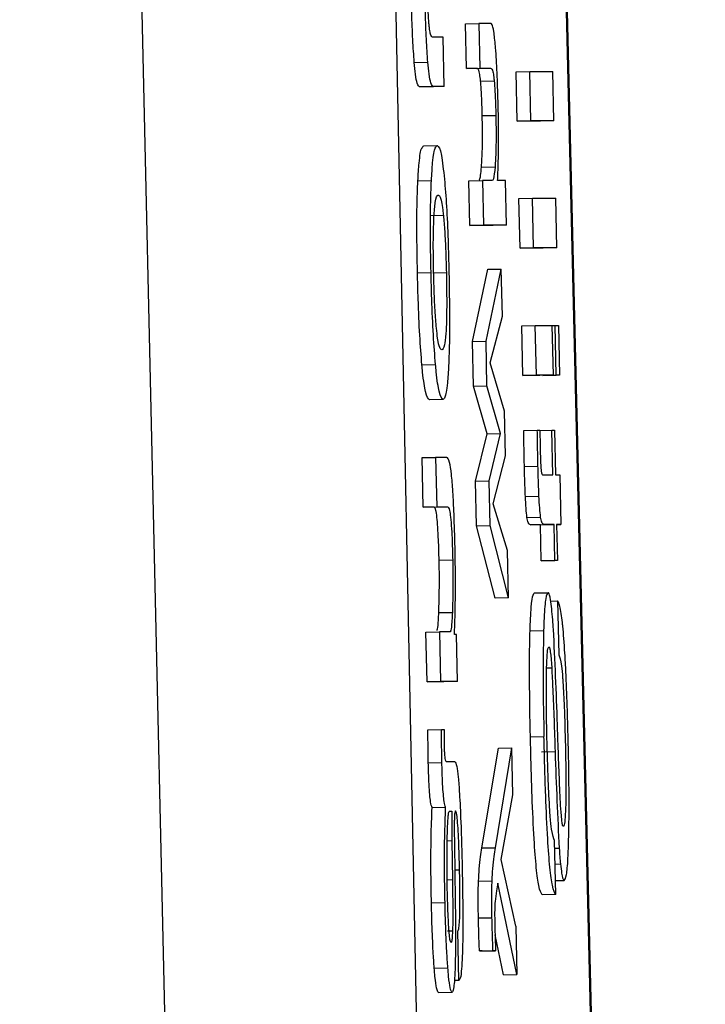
# Model space of a CAD drawing. Header units: inches. Extents: x 170 to 288, y 234 to 248.
# Tile 405 of 480: x 256.39484 to 256.40146, y 243.96044 to 243.96994. Entities that reach past the tile are written whole.
import ezdxf

# ---------------------------------------------------------------- set-up
doc = ezdxf.new("R2010")
doc.units = ezdxf.units.IN
doc.header["$LTSCALE"] = 0.25
doc.header["$MEASUREMENT"] = 0
doc.layers.add('STANDARD Z GUIDE MOTOR RH', color=7, linetype='Continuous')

msp = doc.modelspace()

# ---------------------------------------------------------------- linework, layer by layer
at = {"layer": 'STANDARD Z GUIDE MOTOR RH'}
for p, q in [((256.3972877, 243.9141631), (256.394841, 244.0222833)), ((256.3973944, 244.0222407), (256.3996175, 243.9141485)), ((256.3988731, 244.022257), (256.4014422, 243.9141547)), ((256.4014554, 243.9141489), (256.3988866, 244.022241)), ((256.399141, 243.9699032), (256.3992717, 243.9699061)), ((256.3991503, 243.9694722), (256.399141, 243.9699032)), ((256.3993885, 243.9699061), (256.3992717, 243.9699061)), ((256.3992717, 243.9699061), (256.3992814, 243.9694751)), ((256.3989269, 243.9697754), (256.3988221, 243.9697754)), ((256.3989376, 243.9692966), (256.3989269, 243.9697754)), ((256.3986475, 243.9695305), (256.3987783, 243.9695334)), ((256.3991503, 243.9694722), (256.3992814, 243.9694751)), ((256.3992523, 243.9694723), (256.3991503, 243.9694722)), ((256.3992523, 243.9694723), (256.3993834, 243.9694752)), ((256.3992814, 243.9694751), (256.3993834, 243.9694752)), ((256.3996303, 243.9694409), (256.3997614, 243.9694438)), ((256.399641, 243.9689621), (256.3996303, 243.9694409)), ((256.3997614, 243.9694438), (256.3999848, 243.9694439)), ((256.3997717, 243.968965), (256.3997614, 243.9694438)), ((256.3999955, 243.968965), (256.3999848, 243.9694439)), ((256.3987007, 243.9692936), (256.3988318, 243.9692965)), ((256.3988065, 243.9692936), (256.3987007, 243.9692936)), ((256.3989376, 243.9692966), (256.3988065, 243.9692936)), ((256.3989376, 243.9692966), (256.3988318, 243.9692965)), ((256.3992877, 243.9693505), (256.3994185, 243.9693534)), ((256.3993033, 243.9690166), (256.3994344, 243.9690195)), ((256.399641, 243.9689621), (256.3997717, 243.968965)), ((256.3998647, 243.9689621), (256.399641, 243.9689621)), ((256.3999955, 243.968965), (256.3997717, 243.968965)), ((256.3999955, 243.968965), (256.3998647, 243.9689621)), ((256.3987386, 243.968725), (256.3988697, 243.9687279)), ((256.3992965, 243.9685203), (256.3994273, 243.9685232)), ((256.3986823, 243.9683864), (256.3988131, 243.9683893)), ((256.3991744, 243.9683859), (256.3993055, 243.9683888)), ((256.3991841, 243.9679549), (256.3991744, 243.9683859)), ((256.3993055, 243.9683888), (256.3993149, 243.9679578)), ((256.3993972, 243.9683888), (256.3993055, 243.9683888)), ((256.3995293, 243.9683888), (256.3994517, 243.9683888)), ((256.3995386, 243.9679579), (256.3995293, 243.9683888)), ((256.3996575, 243.9682164), (256.3997883, 243.9682193)), ((256.399799, 243.9677404), (256.3997883, 243.9682193)), ((256.3997883, 243.9682193), (256.400012, 243.9682193)), ((256.4000227, 243.9677405), (256.400012, 243.9682193)), ((256.3996682, 243.9677375), (256.3996575, 243.9682164)), ((256.3989291, 243.968052), (256.3987984, 243.9680491)), ((256.3991841, 243.9679549), (256.3993149, 243.9679578)), ((256.3994079, 243.9679549), (256.3991841, 243.9679549)), ((256.3995386, 243.9679579), (256.3993149, 243.9679578)), ((256.3995386, 243.9679579), (256.3994079, 243.9679549)), ((256.3996682, 243.9677375), (256.399799, 243.9677404)), ((256.3998916, 243.9677376), (256.3996682, 243.9677375)), ((256.4000227, 243.9677405), (256.399799, 243.9677404)), ((256.4000227, 243.9677405), (256.3998916, 243.9677376)), ((256.3986785, 243.9675004), (256.3988093, 243.9675033)), ((256.3988259, 243.967498), (256.398957, 243.9675009)), ((256.3992089, 243.9668348), (256.3993565, 243.9675329)), ((256.39934, 243.9668378), (256.3994876, 243.9675359)), ((256.3993565, 243.9675329), (256.3994876, 243.9675359)), ((256.3994977, 243.9670802), (256.3994876, 243.9675359)), ((256.39938, 243.966629), (256.3994977, 243.9670802)), ((256.3996848, 243.9669868), (256.3998155, 243.9669898)), ((256.3996954, 243.966508), (256.3996848, 243.9669868)), ((256.3998262, 243.9665109), (256.3998155, 243.9669898)), ((256.3998155, 243.9669898), (256.3999789, 243.9669898)), ((256.3999895, 243.9665109), (256.3999789, 243.9669898)), ((256.3999789, 243.9669892), (256.400007, 243.9669898)), ((256.4000177, 243.966511), (256.400007, 243.9669898)), ((256.400007, 243.9669898), (256.4000393, 243.9669898)), ((256.4000393, 243.9669898), (256.4000499, 243.966511)), ((256.3992089, 243.9668348), (256.39934, 243.9668378)), ((256.3992186, 243.9664039), (256.3992089, 243.9668348)), ((256.3993493, 243.9664068), (256.39934, 243.9668378)), ((256.3987214, 243.9666119), (256.3988525, 243.9666148)), ((256.399518, 243.9661644), (256.39938, 243.966629)), ((256.3996954, 243.966508), (256.3998262, 243.9665109)), ((256.3998584, 243.966508), (256.3996954, 243.966508)), ((256.3999895, 243.9665109), (256.3998262, 243.9665109)), ((256.3999895, 243.9665109), (256.3998584, 243.966508)), ((256.3998869, 243.966508), (256.4000177, 243.966511)), ((256.3999188, 243.966508), (256.3998869, 243.966508)), ((256.4000499, 243.966511), (256.3999188, 243.966508)), ((256.4000499, 243.966511), (256.4000177, 243.966511)), ((256.3992186, 243.9664039), (256.3993493, 243.9664068)), ((256.3993503, 243.965946), (256.3992186, 243.9664039)), ((256.3994811, 243.9659489), (256.3993493, 243.9664068)), ((256.3989248, 243.9662763), (256.3987937, 243.9662734)), ((256.3995277, 243.9657335), (256.399518, 243.9661644)), ((256.3992389, 243.9654881), (256.3993503, 243.965946)), ((256.3993503, 243.965946), (256.3994811, 243.9659489)), ((256.3993697, 243.965491), (256.3994811, 243.9659489)), ((256.3997038, 243.9659768), (256.3998346, 243.9659797)), ((256.3998346, 243.9659797), (256.39986, 243.9659797)), ((256.39986, 243.9659771), (256.3999761, 243.9659797)), ((256.3999761, 243.9659797), (256.4000014, 243.9659797)), ((256.3999858, 243.9655483), (256.3999761, 243.9659797)), ((256.4000014, 243.9659797), (256.4000108, 243.9655483)), ((256.3987226, 243.9657147), (256.3988537, 243.9657177)), ((256.3987333, 243.9652359), (256.3987226, 243.9657147)), ((256.3989626, 243.9657177), (256.3988537, 243.9657177)), ((256.3988537, 243.9657177), (256.3988644, 243.9652388)), ((256.3994104, 243.9652688), (256.3995277, 243.9657335)), ((256.3997101, 243.9656301), (256.3998409, 243.965633)), ((256.3992389, 243.9654881), (256.3993697, 243.965491)), ((256.3992483, 243.9650571), (256.3992389, 243.9654881)), ((256.3993794, 243.96506), (256.3993697, 243.965491)), ((256.3998859, 243.9655482), (256.3999858, 243.9655483)), ((256.4000108, 243.9655483), (256.4000521, 243.9655483)), ((256.4000521, 243.9655483), (256.4000624, 243.9650694)), ((256.3997195, 243.9653404), (256.3998506, 243.9653433)), ((256.3987333, 243.9652359), (256.3988644, 243.9652388)), ((256.3988387, 243.9652359), (256.3987333, 243.9652359)), ((256.3988387, 243.9652359), (256.3989695, 243.9652388)), ((256.3988644, 243.9652388), (256.3989695, 243.9652388)), ((256.3995477, 243.9648177), (256.3994104, 243.9652688)), ((256.3997351, 243.9651383), (256.3998662, 243.9651412)), ((256.3992483, 243.9650571), (256.3993794, 243.96506)), ((256.3994269, 243.9643591), (256.3992483, 243.9650571)), ((256.399558, 243.964362), (256.3993794, 243.96506)), ((256.3997695, 243.9650665), (256.3999003, 243.9650694)), ((256.3998653, 243.9650665), (256.3997695, 243.9650665)), ((256.3998653, 243.9650665), (256.3999961, 243.9650694)), ((256.3998731, 243.9647173), (256.3998653, 243.9650665)), ((256.3999961, 243.9650694), (256.3999003, 243.9650694)), ((256.4000039, 243.9647203), (256.3999961, 243.9650694)), ((256.4000214, 243.9650694), (256.4000292, 243.9647203)), ((256.4000624, 243.9650694), (256.4000214, 243.9650694)), ((256.4000214, 243.9650685), (256.4000624, 243.9650694)), ((256.399558, 243.964362), (256.3995477, 243.9648177)), ((256.3988875, 243.9647247), (256.3990183, 243.9647276)), ((256.3998731, 243.9647173), (256.4000039, 243.9647203)), ((256.3998981, 243.9647174), (256.3998731, 243.9647173)), ((256.4000292, 243.9647203), (256.3998981, 243.9647174)), ((256.4000292, 243.9647203), (256.4000039, 243.9647203)), ((256.399558, 243.964362), (256.3994269, 243.9643591)), ((256.3998068, 243.9644081), (256.3999379, 243.964411)), ((256.3999645, 243.9643298), (256.4000296, 243.9643312)), ((256.4000296, 243.9643312), (256.4000411, 243.96381)), ((256.3988841, 243.9642181), (256.3990149, 243.964221)), ((256.3997645, 243.9640421), (256.3998956, 243.964045)), ((256.3987602, 243.9640288), (256.398891, 243.9640317)), ((256.3987705, 243.96355), (256.3987602, 243.9640288)), ((256.398891, 243.9640317), (256.3989016, 243.9635529)), ((256.3989936, 243.9640317), (256.398891, 243.9640317)), ((256.3990546, 243.9640068), (256.3990346, 243.9640068)), ((256.3990649, 243.9635529), (256.3990546, 243.9640068)), ((256.3999638, 243.9638064), (256.3999735, 243.9636866)), ((256.3999251, 243.9636855), (256.3999735, 243.9636866)), ((256.3987705, 243.96355), (256.3989016, 243.9635529)), ((256.3989338, 243.96355), (256.3987705, 243.96355)), ((256.3990649, 243.9635529), (256.3989016, 243.9635529)), ((256.3990649, 243.9635529), (256.3989338, 243.96355)), ((256.398779, 243.9630861), (256.3989101, 243.963089)), ((256.3989101, 243.963089), (256.3989354, 243.963089)), ((256.399768, 243.9630189), (256.3998988, 243.9630218)), ((256.3993002, 243.9619461), (256.3994592, 243.9629091)), ((256.399431, 243.9619491), (256.39959, 243.962912)), ((256.3994592, 243.9629091), (256.39959, 243.962912)), ((256.3996, 243.9624609), (256.39959, 243.962912)), ((256.3998753, 243.9628741), (256.4000064, 243.962877)), ((256.3987833, 243.9627693), (256.3989141, 243.9627723)), ((256.3989557, 243.9627797), (256.3990386, 243.9627798)), ((256.3994851, 243.9618346), (256.3996, 243.9624609)), ((256.3988193, 243.9623379), (256.3989504, 243.9623408)), ((256.398988, 243.9623009), (256.3990102, 243.9623009)), ((256.4000699, 243.9622188), (256.4000637, 243.9622911)), ((256.3990343, 243.9620415), (256.3990399, 243.9616475)), ((256.3990111, 243.9620141), (256.3989657, 243.9620131)), ((256.3990111, 243.9620141), (256.3990161, 243.9616375)), ((256.3993002, 243.9619461), (256.399431, 243.9619491)), ((256.400013, 243.961498), (256.4000014, 243.9620193)), ((256.400003, 243.961943), (256.4000458, 243.961944)), ((256.3996281, 243.9611904), (256.3994851, 243.9618346)), ((256.4000064, 243.9617907), (256.4000583, 243.9617919)), ((256.3990386, 243.9617338), (256.3990846, 243.9617348)), ((256.3990161, 243.9616375), (256.3989651, 243.9616364)), ((256.3992677, 243.9616268), (256.3993985, 243.9616298)), ((256.3996384, 243.9607258), (256.3994535, 243.9616079)), ((256.4000098, 243.9616308), (256.4000946, 243.9616327)), ((256.400013, 243.961498), (256.3998819, 243.9614951)), ((256.3988131, 243.9614176), (256.3989442, 243.9614205)), ((256.3992664, 243.9612705), (256.3993975, 243.9612734)), ((256.3996281, 243.9611904), (256.3996384, 243.9607258)), ((256.3990171, 243.9611431), (256.3989698, 243.961142)), ((256.3990781, 243.9606674), (256.3990674, 243.9611462)), ((256.3995077, 243.9607229), (256.3994269, 243.9611066)), ((256.3992761, 243.9609518), (256.3994072, 243.9609547)), ((256.3993015, 243.9609518), (256.3992761, 243.9609518)), ((256.3993015, 243.9609518), (256.3994323, 243.9609547)), ((256.3994323, 243.9609547), (256.3994072, 243.9609547)), ((256.3988403, 243.9607867), (256.3989714, 243.9607896)), ((256.3995077, 243.9607229), (256.3996384, 243.9607258)), ((256.3990781, 243.9606674), (256.3990349, 243.9606664)), ((256.3988806, 243.9605522), (256.3990117, 243.9605551))]:
    msp.add_line(p, q, dxfattribs=at)
for points, knots in [([(256.3987896, 243.9699051), (256.398787, 243.9699407), (256.3987817, 243.9700119), (256.398776, 243.9701475), (256.398774, 243.9702389), (256.398773, 243.9702841)], [0, 0, 0, 0, 0.336405, 0.671158, 1, 1, 1, 1]), ([(256.3986475, 243.9695305), (256.3986426, 243.9696015), (256.3986327, 243.969743), (256.3986239, 243.969978), (256.3986204, 243.970124), (256.3986191, 243.9701815)], [0, 0, 0, 0, 0.378689, 0.755759, 1, 1, 1, 1]), ([(256.3987783, 243.9695334), (256.3987735, 243.9696044), (256.3987638, 243.969746), (256.3987551, 243.9699809), (256.3987513, 243.9701269), (256.3987499, 243.9701844)], [0, 0, 0, 0, 0.378632, 0.755729, 1, 1, 1, 1]), ([(256.3988221, 243.9697754), (256.3988156, 243.9697793), (256.3988061, 243.9697851), (256.3987951, 243.9698496), (256.3987908, 243.9698926), (256.3987896, 243.9699051)], [0, 0, 0, 0, 0.611543, 0.887013, 1, 1, 1, 1]), ([(256.399431, 243.9696879), (256.3994257, 243.9697398), (256.3994151, 243.9698433), (256.3994007, 243.9698986), (256.399392, 243.969904), (256.3993885, 243.9699061)], [0, 0, 0, 0, 0.373738, 0.745658, 1, 1, 1, 1]), ([(256.3994573, 243.9691183), (256.3994547, 243.9692124), (256.3994496, 243.9694014), (256.3994391, 243.9695901), (256.3994323, 243.9696726), (256.399431, 243.9696879)], [0, 0, 0, 0, 0.44705, 0.897599, 1, 1, 1, 1]), ([(256.3987007, 243.9692936), (256.3986927, 243.9692992), (256.3986793, 243.9693084), (256.3986604, 243.9693939), (256.3986513, 243.9694901), (256.3986475, 243.9695305)], [0, 0, 0, 0, 0.470099, 0.777271, 1, 1, 1, 1]), ([(256.3988318, 243.9692965), (256.3988235, 243.9693021), (256.3988098, 243.9693113), (256.3987917, 243.9693969), (256.3987823, 243.969493), (256.3987783, 243.9695334)], [0, 0, 0, 0, 0.470167, 0.777196, 1, 1, 1, 1]), ([(256.3992877, 243.9693505), (256.399285, 243.9693737), (256.3992761, 243.9694503), (256.3992639, 243.9694682), (256.3992551, 243.9694713), (256.3992523, 243.9694723)], [0, 0, 0, 0, 0.228932, 0.754833, 1, 1, 1, 1]), ([(256.3993834, 243.9694752), (256.3993877, 243.9694737), (256.3993948, 243.9694713), (256.3994057, 243.9694436), (256.3994133, 243.9694063), (256.3994174, 243.969365), (256.3994185, 243.9693534)], [0, 0, 0, 0, 0.376003, 0.636533, 0.898437, 1, 1, 1, 1]), ([(256.3993033, 243.9690166), (256.399302, 243.969072), (256.3992995, 243.969172), (256.3992929, 243.969285), (256.3992891, 243.9693334), (256.3992877, 243.9693505)], [0, 0, 0, 0, 0.4450528, 0.8034655, 1, 1, 1, 1]), ([(256.3994185, 243.9693534), (256.3994211, 243.9693205), (256.3994263, 243.9692546), (256.3994317, 243.9691336), (256.3994336, 243.9690544), (256.3994344, 243.9690195)], [0, 0, 0, 0, 0.359219, 0.718223, 1, 1, 1, 1]), ([(256.3994614, 243.9687592), (256.3994613, 243.9688047), (256.399461, 243.9689205), (256.3994587, 243.9690436), (256.3994573, 243.9691183)], [0, 0, 0, 0, 0.393525, 1, 1, 1, 1]), ([(256.3992965, 243.9685203), (256.3992996, 243.9685731), (256.3993048, 243.968662), (256.3993063, 243.9688465), (256.3993043, 243.9689612), (256.3993033, 243.9690166)], [0, 0, 0, 0, 0.431096, 0.724765, 1, 1, 1, 1]), ([(256.3994344, 243.9690195), (256.3994355, 243.9689587), (256.3994375, 243.968837), (256.3994352, 243.968656), (256.3994301, 243.9685713), (256.3994273, 243.9685232)], [0, 0, 0, 0, 0.3012244, 0.6032765, 1, 1, 1, 1]), ([(256.3986823, 243.9683864), (256.398686, 243.9684478), (256.3986956, 243.9686058), (256.398716, 243.9687097), (256.3987322, 243.9687205), (256.3987389, 243.968725)], [0, 0, 0, 0, 0.273095, 0.70325, 1, 1, 1, 1]), ([(256.3988131, 243.9683893), (256.3988168, 243.9684507), (256.3988264, 243.9686087), (256.3988467, 243.9687126), (256.398863, 243.9687235), (256.3988697, 243.9687279)], [0, 0, 0, 0, 0.273095, 0.70325, 1, 1, 1, 1]), ([(256.3988697, 243.9687279), (256.3988829, 243.968716), (256.398906, 243.9686954), (256.398929, 243.9684909), (256.3989388, 243.9684037)], [0, 0, 0, 0, 0.573909, 1, 1, 1, 1]), ([(256.3994517, 243.9683888), (256.399454, 243.9684421), (256.3994587, 243.9685506), (256.3994605, 243.9686889), (256.3994614, 243.9687592)], [0, 0, 0, 0, 0.4917175, 1, 1, 1, 1]), ([(256.3992724, 243.9683931), (256.3992744, 243.9683947), (256.3992798, 243.9683992), (256.3992885, 243.9684348), (256.3992938, 243.9684914), (256.3992965, 243.9685203)], [0, 0, 0, 0, 0.219443, 0.601819, 1, 1, 1, 1]), ([(256.3994273, 243.9685232), (256.3994222, 243.9684759), (256.3994135, 243.9683956), (256.399402, 243.9683908), (256.3993972, 243.9683888)], [0, 0, 0, 0, 0.588972, 1, 1, 1, 1]), ([(256.3986785, 243.9675004), (256.3986761, 243.9676387), (256.3986713, 243.9679163), (256.3986748, 243.9682155), (256.3986806, 243.9683485), (256.3986823, 243.9683864)], [0, 0, 0, 0, 0.4149667, 0.8331485, 1, 1, 1, 1]), ([(256.3988093, 243.9675033), (256.3988068, 243.9676416), (256.3988018, 243.9679192), (256.3988061, 243.9682184), (256.3988115, 243.9683514), (256.3988131, 243.9683893)], [0, 0, 0, 0, 0.4149689, 0.8331563, 1, 1, 1, 1]), ([(256.3989388, 243.9684037), (256.3989457, 243.9683201), (256.3989595, 243.9681531), (256.3989738, 243.9678274), (256.3989794, 243.9676075), (256.398982, 243.9675034)], [0, 0, 0, 0, 0.3450922, 0.6900615, 1, 1, 1, 1]), ([(256.3988378, 243.9680396), (256.3988418, 243.9680915), (256.3988519, 243.9682231), (256.3988691, 243.9682467), (256.3988794, 243.9682488), (256.398881, 243.9682491)], [0, 0, 0, 0, 0.356251, 0.90275, 1, 1, 1, 1]), ([(256.398881, 243.9682491), (256.3988866, 243.9682456), (256.3989004, 243.9682372), (256.3989172, 243.9681631), (256.3989272, 243.9680704), (256.3989291, 243.968052)], [0, 0, 0, 0, 0.360976, 0.873095, 1, 1, 1, 1]), ([(256.3988346, 243.9675033), (256.3988332, 243.9675822), (256.3988303, 243.9677404), (256.3988328, 243.9679237), (256.3988364, 243.9680084), (256.3988378, 243.9680396)], [0, 0, 0, 0, 0.385795, 0.773864, 1, 1, 1, 1]), ([(256.3989291, 243.968052), (256.3989333, 243.968004), (256.3989418, 243.9679079), (256.3989517, 243.9677084), (256.3989553, 243.9675693), (256.398957, 243.9675009)], [0, 0, 0, 0, 0.336515, 0.673669, 1, 1, 1, 1]), ([(256.3987214, 243.9666119), (256.3987142, 243.9667021), (256.3986997, 243.9668827), (256.3986858, 243.9672072), (256.3986806, 243.9674156), (256.3986785, 243.9675004)], [0, 0, 0, 0, 0.37179, 0.744266, 1, 1, 1, 1]), ([(256.3988525, 243.9666148), (256.3988453, 243.966705), (256.3988309, 243.9668856), (256.3988165, 243.9672102), (256.3988114, 243.9674185), (256.3988093, 243.9675033)], [0, 0, 0, 0, 0.371754, 0.744256, 1, 1, 1, 1]), ([(256.3988619, 243.966964), (256.3988573, 243.9670186), (256.3988481, 243.9671279), (256.398839, 243.9673266), (256.3988359, 243.9674538), (256.3988346, 243.9675033)], [0, 0, 0, 0, 0.3778656, 0.7576219, 1, 1, 1, 1]), ([(256.398957, 243.9675009), (256.3989587, 243.9674034), (256.3989616, 243.967239), (256.3989588, 243.9670345), (256.398952, 243.9668849), (256.398936, 243.9667716), (256.3989214, 243.9667614), (256.3989126, 243.9667552)], [0, 0, 0, 0, 0.2038837, 0.3436862, 0.4835483, 0.6838451, 1, 1, 1, 1]), ([(256.398982, 243.9675034), (256.3989846, 243.9673564), (256.3989893, 243.9670896), (256.3989865, 243.9667858), (256.3989811, 243.9666548), (256.3989792, 243.9666073)], [0, 0, 0, 0, 0.4392334, 0.7970374, 1, 1, 1, 1]), ([(256.3989126, 243.9667552), (256.3989062, 243.9667591), (256.3988934, 243.9667671), (256.3988756, 243.9668368), (256.3988655, 243.9669304), (256.3988619, 243.966964)], [0, 0, 0, 0, 0.38926, 0.780816, 1, 1, 1, 1]), ([(256.3987937, 243.9662734), (256.3987813, 243.9662853), (256.39876, 243.9663057), (256.3987346, 243.9664722), (256.3987237, 243.9665879), (256.3987214, 243.9666119)], [0, 0, 0, 0, 0.5219922, 0.900908, 1, 1, 1, 1]), ([(256.3989248, 243.9662763), (256.3989124, 243.9662882), (256.3988911, 243.9663086), (256.3988657, 243.9664752), (256.3988548, 243.9665908), (256.3988525, 243.9666148)], [0, 0, 0, 0, 0.522028, 0.900858, 1, 1, 1, 1]), ([(256.3989792, 243.9666073), (256.3989756, 243.9665457), (256.3989665, 243.966391), (256.3989469, 243.9662907), (256.3989312, 243.9662805), (256.3989248, 243.9662763)], [0, 0, 0, 0, 0.280718, 0.70491, 1, 1, 1, 1]), ([(256.3997101, 243.9656301), (256.399709, 243.9656811), (256.3997065, 243.9657969), (256.3997048, 243.9659122), (256.3997038, 243.9659768)], [0, 0, 0, 0, 0.440316, 1, 1, 1, 1]), ([(256.3998409, 243.965633), (256.3998399, 243.965684), (256.3998378, 243.9657999), (256.3998358, 243.9659152), (256.3998346, 243.9659797)], [0, 0, 0, 0, 0.440305, 1, 1, 1, 1]), ([(256.39986, 243.9659797), (256.3998602, 243.9659505), (256.3998608, 243.965892), (256.3998619, 243.9658325), (256.3998625, 243.9658026)], [0, 0, 0, 0, 0.498444, 1, 1, 1, 1]), ([(256.3998625, 243.9658026), (256.399863, 243.9657786), (256.3998643, 243.9657241), (256.3998672, 243.9656567), (256.3998694, 243.9656222), (256.39987, 243.9656119)], [0, 0, 0, 0, 0.3563281, 0.8094318, 1, 1, 1, 1]), ([(256.3990408, 243.9648473), (256.399038, 243.9649567), (256.3990331, 243.9651453), (256.3990211, 243.9653935), (256.3990059, 243.9655722), (256.3989857, 243.965699), (256.3989713, 243.9657106), (256.3989626, 243.9657177)], [0, 0, 0, 0, 0.219091, 0.377952, 0.537608, 0.720466, 1, 1, 1, 1]), ([(256.3997195, 243.9653404), (256.3997176, 243.9653865), (256.3997137, 243.9654806), (256.3997113, 243.9655796), (256.3997101, 243.9656301)], [0, 0, 0, 0, 0.490359, 1, 1, 1, 1]), ([(256.3998506, 243.9653433), (256.3998487, 243.9653894), (256.3998449, 243.9654835), (256.3998422, 243.9655826), (256.3998409, 243.965633)], [0, 0, 0, 0, 0.490337, 1, 1, 1, 1]), ([(256.39987, 243.9656119), (256.399871, 243.9656014), (256.3998737, 243.9655743), (256.3998789, 243.9655518), (256.3998832, 243.9655496), (256.3998859, 243.9655482)], [0, 0, 0, 0, 0.191718, 0.491013, 1, 1, 1, 1]), ([(256.3997351, 243.9651383), (256.3997321, 243.9651647), (256.3997262, 243.9652161), (256.3997217, 243.9652997), (256.3997195, 243.9653404)], [0, 0, 0, 0, 0.51403, 1, 1, 1, 1]), ([(256.3998662, 243.9651412), (256.3998632, 243.9651676), (256.3998573, 243.9652191), (256.3998528, 243.9653027), (256.3998506, 243.9653433)], [0, 0, 0, 0, 0.514023, 1, 1, 1, 1]), ([(256.3988875, 243.9647247), (256.3988857, 243.9647909), (256.3988826, 243.9649035), (256.3988749, 243.9650474), (256.3988659, 243.965151), (256.3988534, 243.965225), (256.3988442, 243.9652318), (256.3988387, 243.9652359)], [0, 0, 0, 0, 0.215967, 0.367341, 0.519081, 0.712266, 1, 1, 1, 1]), ([(256.3989695, 243.9652388), (256.3989754, 243.9652342), (256.3989845, 243.9652269), (256.3989978, 243.9651469), (256.3990071, 243.9650394), (256.3990139, 243.9648925), (256.3990167, 243.9647873), (256.3990183, 243.9647276)], [0, 0, 0, 0, 0.30805, 0.481158, 0.655942, 0.804673, 1, 1, 1, 1]), ([(256.3997695, 243.9650665), (256.3997652, 243.9650677), (256.3997575, 243.9650699), (256.3997461, 243.9650827), (256.3997388, 243.9651196), (256.3997351, 243.9651383)], [0, 0, 0, 0, 0.390945, 0.691554, 1, 1, 1, 1]), ([(256.3999003, 243.9650694), (256.3998959, 243.9650706), (256.3998881, 243.9650728), (256.3998773, 243.9650856), (256.3998699, 243.9651225), (256.3998662, 243.9651412)], [0, 0, 0, 0, 0.3909593, 0.6915431, 1, 1, 1, 1]), ([(256.3990452, 243.9644288), (256.3990453, 243.9644833), (256.3990454, 243.9646177), (256.3990426, 243.9647617), (256.3990408, 243.9648473)], [0, 0, 0, 0, 0.40578, 1, 1, 1, 1]), ([(256.3988841, 243.9642181), (256.3988865, 243.964295), (256.3988906, 243.9644238), (256.3988899, 243.9646147), (256.398888, 243.9647042), (256.3988875, 243.9647247)], [0, 0, 0, 0, 0.532633, 0.893279, 1, 1, 1, 1]), ([(256.3990183, 243.9647276), (256.3990195, 243.9646574), (256.3990219, 243.9645171), (256.3990194, 243.9643461), (256.3990162, 243.9642585), (256.3990149, 243.964221)], [0, 0, 0, 0, 0.364165, 0.727512, 1, 1, 1, 1]), ([(256.3990346, 243.9640068), (256.3990371, 243.9640692), (256.3990423, 243.9641955), (256.3990442, 243.9643504), (256.3990452, 243.9644288)], [0, 0, 0, 0, 0.4939285, 1, 1, 1, 1]), ([(256.3997645, 243.9640421), (256.399768, 243.9641243), (256.3997748, 243.9642891), (256.3997908, 243.964395), (256.3998025, 243.9644044), (256.3998071, 243.9644081)], [0, 0, 0, 0, 0.378175, 0.757453, 1, 1, 1, 1]), ([(256.3999379, 243.964411), (256.3999303, 243.9644009), (256.3999152, 243.9643806), (256.3999018, 243.96422), (256.3998971, 243.9640864), (256.3998956, 243.964045)], [0, 0, 0, 0, 0.4066, 0.815912, 1, 1, 1, 1]), ([(256.3999739, 243.9642556), (256.3999702, 243.9642866), (256.3999606, 243.9643687), (256.3999482, 243.9644068), (256.3999401, 243.9644101), (256.3999379, 243.964411)], [0, 0, 0, 0, 0.307712, 0.815527, 1, 1, 1, 1]), ([(256.4000774, 243.9641217), (256.4000689, 243.9641827), (256.4000527, 243.9642991), (256.400037, 243.9643208), (256.4000296, 243.9643312)], [0, 0, 0, 0, 0.524251, 1, 1, 1, 1]), ([(256.3999901, 243.9640568), (256.399988, 243.9640888), (256.399983, 243.9641634), (256.3999772, 243.964222), (256.3999739, 243.9642556)], [0, 0, 0, 0, 0.427937, 1, 1, 1, 1]), ([(256.3988675, 243.9640449), (256.3988692, 243.9640489), (256.3988744, 243.9640608), (256.3988797, 243.9641305), (256.3988829, 243.9641939), (256.3988841, 243.9642181)], [0, 0, 0, 0, 0.236708, 0.708191, 1, 1, 1, 1]), ([(256.3990149, 243.964221), (256.3990122, 243.9641671), (256.3990078, 243.9640756), (256.3989981, 243.964034), (256.3989943, 243.9640321), (256.3989936, 243.9640317)], [0, 0, 0, 0, 0.5374049, 0.9122654, 1, 1, 1, 1]), ([(256.399768, 243.9630189), (256.3997644, 243.9632047), (256.3997583, 243.9635282), (256.3997598, 243.9638705), (256.3997637, 243.9640095), (256.3997645, 243.9640421)], [0, 0, 0, 0, 0.508163, 0.884983, 1, 1, 1, 1]), ([(256.3998956, 243.964045), (256.3998934, 243.9639295), (256.3998881, 243.9636608), (256.3998933, 243.9632874), (256.3998979, 243.9630629), (256.3998988, 243.9630218)], [0, 0, 0, 0, 0.381266, 0.886954, 1, 1, 1, 1]), ([(256.4000289, 243.9631337), (256.4000235, 243.9632922), (256.4000126, 243.9636126), (256.3999977, 243.9639077), (256.3999901, 243.9640568)], [0, 0, 0, 0, 0.494821, 1, 1, 1, 1]), ([(256.4001109, 243.9636424), (256.4001077, 243.9637051), (256.400099, 243.9638738), (256.4000866, 243.9640298), (256.4000786, 243.9641102), (256.4000774, 243.9641217)], [0, 0, 0, 0, 0.336189, 0.904916, 1, 1, 1, 1]), ([(256.3999235, 243.9636474), (256.3999249, 243.9636966), (256.3999278, 243.9637951), (256.3999361, 243.9638778), (256.3999431, 243.963886), (256.3999463, 243.9638897)], [0, 0, 0, 0, 0.3472465, 0.6966013, 1, 1, 1, 1]), ([(256.3999463, 243.9638897), (256.3999495, 243.9638862), (256.3999554, 243.9638795), (256.3999612, 243.9638298), (256.3999638, 243.9638064)], [0, 0, 0, 0, 0.530314, 1, 1, 1, 1]), ([(256.4000411, 243.96381), (256.4000498, 243.9637877), (256.4000625, 243.9637549), (256.4000765, 243.9636233), (256.4000809, 243.9635606), (256.4000818, 243.9635475)], [0, 0, 0, 0, 0.62472, 0.921289, 1, 1, 1, 1]), ([(256.3999735, 243.9636866), (256.3999771, 243.9636175), (256.3999902, 243.9633616), (256.3999996, 243.9630815), (256.4000064, 243.962877)], [0, 0, 0, 0, 0.269832, 1, 1, 1, 1]), ([(256.3999279, 243.9630094), (256.3999262, 243.9630868), (256.3999219, 243.963288), (256.3999217, 243.9635083), (256.3999233, 243.96363), (256.3999235, 243.9636474)], [0, 0, 0, 0, 0.348812, 0.906835, 1, 1, 1, 1]), ([(256.4001337, 243.9629446), (256.4001318, 243.9630288), (256.4001281, 243.963189), (256.4001202, 243.9634245), (256.400114, 243.9635694), (256.4001109, 243.9636424)], [0, 0, 0, 0, 0.354555, 0.67444, 1, 1, 1, 1]), ([(256.4000818, 243.9635475), (256.4000862, 243.9634696), (256.4000967, 243.9632808), (256.4001023, 243.9630612), (256.4001056, 243.9629321)], [0, 0, 0, 0, 0.41228, 1, 1, 1, 1]), ([(256.3987833, 243.9627693), (256.3987825, 243.96281), (256.3987805, 243.9629166), (256.3987795, 243.9630214), (256.398779, 243.9630861)], [0, 0, 0, 0, 0.381862, 1, 1, 1, 1]), ([(256.3989141, 243.9627723), (256.3989135, 243.962813), (256.3989117, 243.9629196), (256.3989107, 243.9630243), (256.3989101, 243.963089)], [0, 0, 0, 0, 0.381918, 1, 1, 1, 1]), ([(256.3989354, 243.963089), (256.3989351, 243.9630659), (256.3989346, 243.9630309), (256.398935, 243.9629801), (256.3989355, 243.962953), (256.3989357, 243.9629394)], [0, 0, 0, 0, 0.4880655, 0.7409849, 1, 1, 1, 1]), ([(256.4000637, 243.9622911), (256.4000612, 243.9623336), (256.400049, 243.9625455), (256.4000393, 243.9628426), (256.4000307, 243.9630835), (256.4000289, 243.9631337)], [0, 0, 0, 0, 0.165711, 0.826326, 1, 1, 1, 1]), ([(256.3998819, 243.9614951), (256.3998709, 243.9615116), (256.3998522, 243.9615398), (256.3998243, 243.9617397), (256.3998018, 243.9620421), (256.3997811, 243.9624853), (256.3997727, 243.9628272), (256.399768, 243.9630189)], [0, 0, 0, 0, 0.2274256, 0.389481, 0.5521971, 0.7489947, 1, 1, 1, 1]), ([(256.400013, 243.961498), (256.400002, 243.9615145), (256.3999832, 243.9615427), (256.3999555, 243.9617426), (256.3999324, 243.962045), (256.3999125, 243.9624882), (256.3999037, 243.9628302), (256.3998988, 243.9630218)], [0, 0, 0, 0, 0.227424, 0.389479, 0.552202, 0.748992, 1, 1, 1, 1]), ([(256.3999548, 243.9623125), (256.3999495, 243.9624055), (256.3999373, 243.9626202), (256.3999313, 243.9628685), (256.3999279, 243.9630094)], [0, 0, 0, 0, 0.432916, 1, 1, 1, 1]), ([(256.3989357, 243.9629394), (256.3989362, 243.9629228), (256.398937, 243.9628923), (256.398939, 243.9628528), (256.3989422, 243.9628192), (256.3989476, 243.962784), (256.3989523, 243.9627815), (256.3989557, 243.9627797)], [0, 0, 0, 0, 0.139611, 0.255736, 0.371634, 0.5566, 1, 1, 1, 1]), ([(256.4001056, 243.9629321), (256.4001078, 243.9628189), (256.4001118, 243.9626169), (256.4001094, 243.962443), (256.4001084, 243.9623666)], [0, 0, 0, 0, 0.560306, 1, 1, 1, 1]), ([(256.4001362, 243.9619794), (256.4001385, 243.9620901), (256.4001436, 243.9623437), (256.4001393, 243.9626964), (256.4001346, 243.9629065), (256.4001337, 243.9629446)], [0, 0, 0, 0, 0.388118, 0.8890881, 1, 1, 1, 1]), ([(256.4000064, 243.962877), (256.4000119, 243.9627167), (256.4000231, 243.9623928), (256.4000382, 243.9620946), (256.4000458, 243.961944)], [0, 0, 0, 0, 0.494976, 1, 1, 1, 1]), ([(256.3988193, 243.9623379), (256.3988146, 243.9623505), (256.3988071, 243.9623705), (256.3987972, 243.9624557), (256.3987905, 243.9625559), (256.3987856, 243.9626657), (256.3987841, 243.9627366), (256.3987833, 243.9627693)], [0, 0, 0, 0, 0.318994, 0.50363, 0.689568, 0.856591, 1, 1, 1, 1]), ([(256.3989504, 243.9623408), (256.3989458, 243.9623535), (256.3989384, 243.9623734), (256.3989279, 243.9624586), (256.3989211, 243.9625588), (256.3989169, 243.9626687), (256.398915, 243.9627395), (256.3989141, 243.9627723)], [0, 0, 0, 0, 0.318963, 0.503611, 0.68953, 0.856519, 1, 1, 1, 1]), ([(256.3990386, 243.9627798), (256.399045, 243.9627725), (256.3990557, 243.9627601), (256.3990722, 243.9626386), (256.3990856, 243.9624546), (256.3990995, 243.9621507), (256.3991058, 243.9619009), (256.3991097, 243.9617498)], [0, 0, 0, 0, 0.20816, 0.351449, 0.494847, 0.694274, 1, 1, 1, 1]), ([(256.3988131, 243.9614176), (256.3988114, 243.961511), (256.3988075, 243.9617311), (256.3988092, 243.9620604), (256.3988159, 243.9622447), (256.3988193, 243.9623379)], [0, 0, 0, 0, 0.267263, 0.62961, 1, 1, 1, 1]), ([(256.3989442, 243.9614205), (256.3989425, 243.9615139), (256.3989387, 243.961734), (256.3989398, 243.9620633), (256.3989469, 243.9622476), (256.3989504, 243.9623408)], [0, 0, 0, 0, 0.2672616, 0.6296051, 1, 1, 1, 1]), ([(256.4001084, 243.9623666), (256.400107, 243.9623222), (256.4001041, 243.9622334), (256.4000961, 243.9621636), (256.4000895, 243.962157), (256.4000865, 243.962154)], [0, 0, 0, 0, 0.349962, 0.701548, 1, 1, 1, 1]), ([(256.3989723, 243.962214), (256.3989738, 243.9622335), (256.3989773, 243.9622818), (256.3989838, 243.9622998), (256.3989874, 243.9623008), (256.398988, 243.9623009)], [0, 0, 0, 0, 0.368672, 0.910233, 1, 1, 1, 1]), ([(256.3990102, 243.9623009), (256.3990099, 243.9622551), (256.3990095, 243.9621628), (256.3990106, 243.962064), (256.3990111, 243.9620141)], [0, 0, 0, 0, 0.495559, 1, 1, 1, 1]), ([(256.3990455, 243.9623034), (256.3990429, 243.9623002), (256.399039, 243.9622955), (256.3990353, 243.9622553), (256.3990345, 243.962229), (256.3990343, 243.9622192)], [0, 0, 0, 0, 0.56079, 0.836126, 1, 1, 1, 1]), ([(256.3990846, 243.9617348), (256.3990824, 243.961829), (256.399079, 243.961969), (256.3990706, 243.9621412), (256.3990625, 243.9622387), (256.3990541, 243.9622953), (256.3990486, 243.9623005), (256.3990455, 243.9623034)], [0, 0, 0, 0, 0.342801, 0.509695, 0.678272, 0.823992, 1, 1, 1, 1]), ([(256.4000014, 243.9620193), (256.3999919, 243.96204), (256.3999778, 243.9620707), (256.3999615, 243.9622165), (256.3999562, 243.9622922), (256.3999548, 243.9623125)], [0, 0, 0, 0, 0.605401, 0.893968, 1, 1, 1, 1]), ([(256.3989645, 243.9619343), (256.3989651, 243.9619862), (256.3989664, 243.9620923), (256.3989703, 243.9621728), (256.3989723, 243.962214)], [0, 0, 0, 0, 0.489568, 1, 1, 1, 1]), ([(256.3990343, 243.9622192), (256.399034, 243.962203), (256.3990335, 243.9621707), (256.3990336, 243.9621102), (256.399034, 243.9620664), (256.3990343, 243.9620415)], [0, 0, 0, 0, 0.3023, 0.603737, 1, 1, 1, 1]), ([(256.4000865, 243.962154), (256.400085, 243.9621548), (256.4000819, 243.9621564), (256.400076, 243.9621721), (256.4000722, 243.9622015), (256.4000699, 243.9622188)], [0, 0, 0, 0, 0.295796, 0.58735, 1, 1, 1, 1]), ([(256.3992677, 243.9616268), (256.3992699, 243.9616675), (256.3992779, 243.9618183), (256.3992908, 243.9618922), (256.3993002, 243.9619461)], [0, 0, 0, 0, 0.269653, 1, 1, 1, 1]), ([(256.3993985, 243.9616298), (256.3994008, 243.9616704), (256.3994093, 243.9618212), (256.3994218, 243.9618951), (256.399431, 243.9619491)], [0, 0, 0, 0, 0.269671, 1, 1, 1, 1]), ([(256.4000458, 243.961944), (256.4000478, 243.9619161), (256.4000517, 243.9618597), (256.4000561, 243.9618147), (256.4000583, 243.9617919)], [0, 0, 0, 0, 0.4939028, 1, 1, 1, 1]), ([(256.4000946, 243.9616327), (256.4001023, 243.9616427), (256.4001165, 243.961661), (256.4001298, 243.9618085), (256.4001345, 243.9619332), (256.4001362, 243.9619794)], [0, 0, 0, 0, 0.4250718, 0.7866624, 1, 1, 1, 1]), ([(256.398967, 243.9615203), (256.398966, 243.9615729), (256.3989633, 243.9617172), (256.398964, 243.9618499), (256.3989645, 243.9619343)], [0, 0, 0, 0, 0.364418, 1, 1, 1, 1]), ([(256.4000583, 243.9617919), (256.4000621, 243.9617602), (256.4000719, 243.9616775), (256.4000839, 243.9616373), (256.4000922, 243.9616337), (256.4000946, 243.9616327)], [0, 0, 0, 0, 0.306656, 0.799873, 1, 1, 1, 1]), ([(256.3990674, 243.9611462), (256.3990714, 243.9611523), (256.3990781, 243.9611628), (256.3990852, 243.9612393), (256.3990884, 243.9613547), (256.3990891, 243.9615259), (256.3990863, 243.9616594), (256.3990846, 243.9617348)], [0, 0, 0, 0, 0.224917, 0.383646, 0.542889, 0.741796, 1, 1, 1, 1]), ([(256.3991097, 243.9617498), (256.3991114, 243.9616598), (256.3991158, 243.9614294), (256.3991173, 243.9611476), (256.3991137, 243.9609932), (256.3991128, 243.9609517)], [0, 0, 0, 0, 0.319129, 0.817172, 1, 1, 1, 1]), ([(256.3990161, 243.9616375), (256.3990171, 243.9615534), (256.3990187, 243.9614121), (256.3990194, 243.9612405), (256.3990177, 243.9611687), (256.3990171, 243.9611431)], [0, 0, 0, 0, 0.486719, 0.817006, 1, 1, 1, 1]), ([(256.3990399, 243.9616475), (256.3990417, 243.9615267), (256.3990452, 243.9612832), (256.399045, 243.9610528), (256.3990449, 243.9609367)], [0, 0, 0, 0, 0.495947, 1, 1, 1, 1]), ([(256.3992664, 243.9612705), (256.3992656, 243.9613261), (256.3992639, 243.9614374), (256.3992651, 243.9615549), (256.3992671, 243.9616114), (256.3992677, 243.9616268)], [0, 0, 0, 0, 0.421001, 0.842254, 1, 1, 1, 1]), ([(256.3993975, 243.9612734), (256.3993966, 243.961329), (256.3993949, 243.9614403), (256.3993964, 243.9615578), (256.399398, 243.9616144), (256.3993985, 243.9616298)], [0, 0, 0, 0, 0.420993, 0.842261, 1, 1, 1, 1]), ([(256.3994535, 243.9616079), (256.399449, 243.9615842), (256.3994398, 243.9615367), (256.3994316, 243.9614655), (256.3994276, 243.9614297)], [0, 0, 0, 0, 0.498259, 1, 1, 1, 1]), ([(256.3989814, 243.961168), (256.3989786, 243.9612149), (256.3989722, 243.961322), (256.3989689, 243.9614489), (256.398967, 243.9615203)], [0, 0, 0, 0, 0.437558, 1, 1, 1, 1]), ([(256.3988403, 243.9607867), (256.3988367, 243.960838), (256.3988278, 243.9609649), (256.3988191, 243.9611889), (256.3988148, 243.9613509), (256.3988131, 243.9614176)], [0, 0, 0, 0, 0.285559, 0.70604, 1, 1, 1, 1]), ([(256.3989714, 243.9607896), (256.3989678, 243.9608409), (256.398959, 243.9609677), (256.3989497, 243.9611919), (256.3989458, 243.9613539), (256.3989442, 243.9614205)], [0, 0, 0, 0, 0.285614, 0.706063, 1, 1, 1, 1]), ([(256.3994276, 243.9614297), (256.3994261, 243.9614085), (256.3994236, 243.9613729), (256.3994229, 243.9612913), (256.3994237, 243.9612383), (256.3994241, 243.9612106)], [0, 0, 0, 0, 0.413645, 0.693417, 1, 1, 1, 1]), ([(256.3992761, 243.9609518), (256.3992743, 243.9610042), (256.3992706, 243.9611094), (256.3992678, 243.9612167), (256.3992664, 243.9612705)], [0, 0, 0, 0, 0.498209, 1, 1, 1, 1]), ([(256.3994072, 243.9609547), (256.3994054, 243.9610071), (256.3994017, 243.9611124), (256.3993989, 243.9612196), (256.3993975, 243.9612734)], [0, 0, 0, 0, 0.498209, 1, 1, 1, 1]), ([(256.3994241, 243.9612106), (256.3994245, 243.9611924), (256.3994252, 243.9611566), (256.3994273, 243.9611035), (256.3994285, 243.9610688), (256.3994291, 243.9610514)], [0, 0, 0, 0, 0.337586, 0.668247, 1, 1, 1, 1]), ([(256.3990027, 243.961034), (256.3989992, 243.9610388), (256.3989933, 243.961047), (256.3989858, 243.9611098), (256.3989825, 243.9611531), (256.3989814, 243.961168)], [0, 0, 0, 0, 0.4919605, 0.8251118, 1, 1, 1, 1]), ([(256.3990171, 243.9611431), (256.3990156, 243.9611163), (256.3990128, 243.9610626), (256.3990073, 243.9610364), (256.3990037, 243.9610345), (256.3990027, 243.961034)], [0, 0, 0, 0, 0.412705, 0.826395, 1, 1, 1, 1]), ([(256.3994291, 243.9610514), (256.3994295, 243.9610389), (256.3994306, 243.9610067), (256.3994316, 243.9609745), (256.3994323, 243.9609547)], [0, 0, 0, 0, 0.386689, 1, 1, 1, 1]), ([(256.3990449, 243.9609367), (256.3990442, 243.9608948), (256.3990423, 243.9607822), (256.3990376, 243.960704), (256.3990346, 243.9606549)], [0, 0, 0, 0, 0.371465, 1, 1, 1, 1]), ([(256.3991128, 243.9609517), (256.3991103, 243.9608907), (256.3991053, 243.9607687), (256.3990927, 243.9606801), (256.3990828, 243.9606715), (256.3990781, 243.9606674)], [0, 0, 0, 0, 0.344178, 0.688294, 1, 1, 1, 1]), ([(256.3988806, 243.9605522), (256.3988746, 243.9605593), (256.3988637, 243.9605723), (256.3988497, 243.9606757), (256.3988426, 243.9607586), (256.3988403, 243.9607867)], [0, 0, 0, 0, 0.4458766, 0.8126887, 1, 1, 1, 1]), ([(256.3990117, 243.9605551), (256.3990057, 243.9605622), (256.3989948, 243.9605752), (256.3989808, 243.9606786), (256.3989737, 243.9607615), (256.3989714, 243.9607896)], [0, 0, 0, 0, 0.445991, 0.812691, 1, 1, 1, 1]), ([(256.3990346, 243.9606549), (256.3990321, 243.9606309), (256.3990254, 243.9605672), (256.399017, 243.9605598), (256.3990117, 243.9605551)], [0, 0, 0, 0, 0.377538, 1, 1, 1, 1])]:
    msp.add_open_spline(points, degree=3, knots=knots, dxfattribs=at)

doc.saveas('drawing.dxf')
